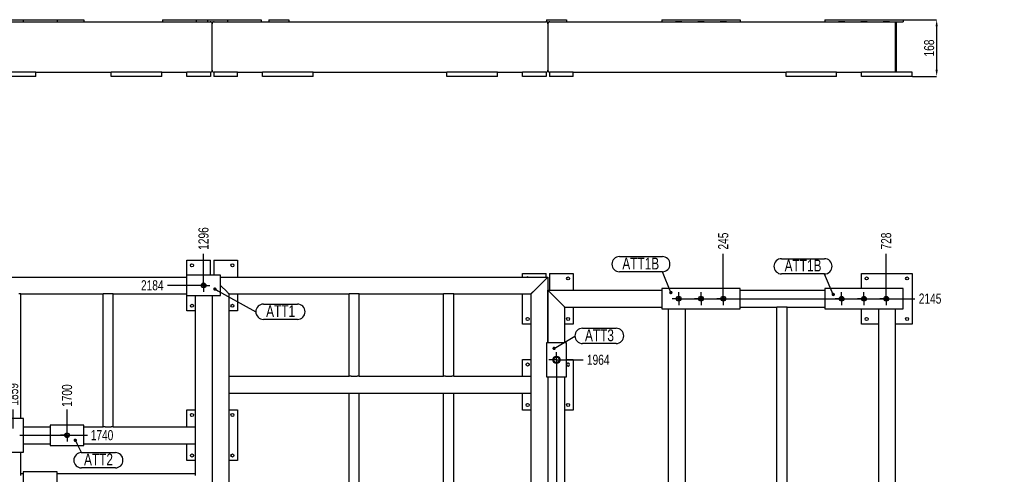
# Model space of a CAD drawing. Header units: millimetres. Extents: x 0 to 1189, y 0 to 841.
# Tile 281 of 289: x 496 to 788, y 268 to 403. Entities that reach past the tile are written whole.
import ezdxf

# ---------------------------------------------------------------- set-up
doc = ezdxf.new("R2010")
doc.units = ezdxf.units.MM
doc.header["$PDSIZE"] = -1
doc.linetypes.add('CENTERX2', pattern=[20.32, 12.7, -2.54, 2.54, -2.54])
for name, color, linetype in [('COTES', 1, 'Continuous'), ('NOTES', 6, 'Continuous'), ('TRAIT-MIXTES', 3, 'CENTERX2')]:
    doc.layers.add(name, color=color, linetype=linetype)
doc.layers.add('TRAIT-FORT', color=4, linetype='Continuous', lineweight=25)
doc.styles.add('SLDTEXTSTYLE0', font='TXT', dxfattribs={"width": 0.75})
doc.styles.add('SLDTEXTSTYLE3', font='TXT', dxfattribs={"width": 0.7})
doc.dimstyles.new('SLDDIMSTYLE4', dxfattribs={"dimtxt": 3, "dimasz": 2, "dimexe": 0, "dimexo": 0.0625, "dimgap": 0.75, "dimtad": 0, "dimtih": 1, "dimtoh": 1, "dimdec": 0, "dimlfac": 10, "dimrnd": 1e-09, "dimzin": 12, "dimdsep": 46, "dimtxsty": 'SLDTEXTSTYLE0', "dimblk1": 'NONE', "dimblk2": 'NONE', "dimsah": 1, "dimcen": 0.09, "dimadec": 0, "dimazin": 3, "dimtfac": 1, "dimtdec": 0, "dimtofl": 0, "dimtmove": 0, "dimatfit": 3, "dimldrblk": 'NONE', "dimfxl": 1, "dimfrac": 2, "dimtolj": 1, "dimtzin": 12, "dimarcsym": 0})
doc.dimstyles.new('SLDDIMSTYLE5', dxfattribs={"dimtxt": 3, "dimasz": 2, "dimexe": 0, "dimexo": 0.0625, "dimgap": 0.75, "dimtad": 1, "dimdec": 0, "dimlfac": 10, "dimrnd": 1e-09, "dimzin": 12, "dimdsep": 46, "dimtxsty": 'SLDTEXTSTYLE0', "dimsah": 1, "dimcen": 0.09, "dimadec": 0, "dimazin": 3, "dimtfac": 1, "dimtdec": 0, "dimtofl": 0, "dimtmove": 0, "dimatfit": 3, "dimfxl": 1, "dimfrac": 2, "dimtolj": 1, "dimtzin": 12, "dimarcsym": 0})
doc.dimstyles.new('SLDDIMSTYLE6', dxfattribs={"dimtxt": 0.18, "dimasz": 1, "dimexe": 0, "dimexo": 0.0625, "dimgap": 0, "dimtad": 0, "dimtih": 1, "dimtoh": 1, "dimdec": 0, "dimrnd": 1e-09, "dimzin": 0, "dimdsep": 46, "dimtxsty": 'Standard', "dimblk1": 'DOT', "dimblk2": 'DOT', "dimsah": 1, "dimcen": 0.09, "dimadec": 0, "dimazin": 0, "dimtfac": 1, "dimtdec": 0, "dimtofl": 0, "dimtmove": 0, "dimatfit": 3, "dimldrblk": 'DOT', "dimfxl": 1, "dimfrac": 2, "dimtolj": 1, "dimtzin": 0, "dimarcsym": 0})

# ---------------------------------------------------------------- blocks, each defined once
blk = doc.blocks.new('_D_53')
at = {"layer": 'COTES', "color": 0, "lineweight": -2, "transparency": 16777216}
blk.add_line((315.69, 278.32), (305.14, 278.32), dxfattribs=at)
at = {"layer": 'Defpoints', "color": 0, "transparency": 16777216}
for p in [(305.14, 278.32), (315.75, 278.32), (679.84, 105.84)]:
    blk.add_point(p, dxfattribs=at)
at = {"layer": 'COTES', "color": 0, "transparency": 16777216, "insert": (300.64, 278.32), "char_height": 3, "attachment_point": 5, "style": 'SLDTEXTSTYLE0'}
blk.add_mtext('\\A1;1725', dxfattribs=at)
blk = doc.blocks.new('_None')
blk = doc.blocks.new('_D_54')
at = {"layer": 'COTES', "color": 0, "lineweight": -2, "transparency": 16777216}
blk.add_line((495.86, 279.86), (515.89, 279.86), dxfattribs=at)
at = {"layer": 'Defpoints', "color": 0, "transparency": 16777216}
for p in [(495.8, 279.86), (515.89, 279.86), (679.84, 105.84)]:
    blk.add_point(p, dxfattribs=at)
at = {"layer": 'COTES', "color": 0, "transparency": 16777216, "insert": (520.2, 279.86), "char_height": 3, "attachment_point": 5, "style": 'SLDTEXTSTYLE0'}
blk.add_mtext('\\A1;1740', dxfattribs=at)
blk = doc.blocks.new('_D_55')
at = {"layer": 'COTES', "color": 0, "lineweight": -2, "transparency": 16777216}
blk.add_line((311.64, 292.13), (333.69, 292.13), dxfattribs=at)
at = {"layer": 'Defpoints', "color": 0, "transparency": 16777216}
for p in [(311.58, 292.13), (333.69, 292.13), (679.84, 105.84)]:
    blk.add_point(p, dxfattribs=at)
at = {"layer": 'COTES', "color": 0, "transparency": 16777216, "insert": (338.19, 292.13), "char_height": 3, "attachment_point": 5, "style": 'SLDTEXTSTYLE0'}
blk.add_mtext('\\A1;1863', dxfattribs=at)
blk = doc.blocks.new('_D_56')
at = {"layer": 'COTES', "color": 0, "lineweight": -2, "transparency": 16777216}
blk.add_line((73.58, 302.1), (67.49, 302.1), dxfattribs=at)
at = {"layer": 'Defpoints', "color": 0, "transparency": 16777216}
for p in [(67.49, 302.1), (73.64, 302.1), (679.84, 105.84)]:
    blk.add_point(p, dxfattribs=at)
at = {"layer": 'COTES', "color": 0, "transparency": 16777216, "insert": (62.99, 302.1), "char_height": 3, "attachment_point": 5, "style": 'SLDTEXTSTYLE0'}
blk.add_mtext('\\A1;1963', dxfattribs=at)
blk = doc.blocks.new('_D_57')
at = {"layer": 'COTES', "color": 0, "lineweight": -2, "transparency": 16777216}
blk.add_line((657.28, 302.21), (662.78, 302.21), dxfattribs=at)
at = {"layer": 'Defpoints', "color": 0, "transparency": 16777216}
for p in [(657.22, 302.21), (662.78, 302.21), (679.84, 105.84)]:
    blk.add_point(p, dxfattribs=at)
at = {"layer": 'COTES', "color": 0, "transparency": 16777216, "insert": (667.28, 302.21), "char_height": 3, "attachment_point": 5, "style": 'SLDTEXTSTYLE0'}
blk.add_mtext('\\A1;1964', dxfattribs=at)
blk = doc.blocks.new('_D_58')
at = {"layer": 'COTES', "color": 0, "lineweight": -2, "transparency": 16777216}
blk.add_line((415.29, 308.22), (437.45, 308.22), dxfattribs=at)
at = {"layer": 'Defpoints', "color": 0, "transparency": 16777216}
for p in [(415.23, 308.22), (437.45, 308.22), (679.84, 105.84)]:
    blk.add_point(p, dxfattribs=at)
at = {"layer": 'COTES', "color": 0, "transparency": 16777216, "insert": (442.14, 308.22), "char_height": 3, "attachment_point": 5, "style": 'SLDTEXTSTYLE0'}
blk.add_mtext('\\A1;2024', dxfattribs=at)
blk = doc.blocks.new('_D_59')
at = {"layer": 'COTES', "color": 0, "lineweight": -2, "transparency": 16777216}
blk.add_line((693.12, 320.34), (761.15, 320.34), dxfattribs=at)
at = {"layer": 'Defpoints', "color": 0, "transparency": 16777216}
for p in [(693.05, 320.34), (761.15, 320.34), (679.84, 105.84)]:
    blk.add_point(p, dxfattribs=at)
at = {"layer": 'COTES', "color": 0, "transparency": 16777216, "insert": (765.65, 320.34), "char_height": 3, "attachment_point": 5, "style": 'SLDTEXTSTYLE0'}
blk.add_mtext('\\A1;2145', dxfattribs=at)
blk = doc.blocks.new('_D_60')
at = {"layer": 'COTES', "color": 0, "lineweight": -2, "transparency": 16777216}
blk.add_line((423.27, 322.03), (435.18, 322.03), dxfattribs=at)
at = {"layer": 'Defpoints', "color": 0, "transparency": 16777216}
for p in [(423.2, 322.03), (435.18, 322.03), (679.84, 105.84)]:
    blk.add_point(p, dxfattribs=at)
at = {"layer": 'COTES', "color": 0, "transparency": 16777216, "insert": (439.68, 322.03), "char_height": 3, "attachment_point": 5, "style": 'SLDTEXTSTYLE0'}
blk.add_mtext('\\A1;2162', dxfattribs=at)
blk = doc.blocks.new('_D_61')
at = {"layer": 'COTES', "color": 0, "lineweight": -2, "transparency": 16777216}
blk.add_line((286.96, 324.26), (293.58, 324.26), dxfattribs=at)
at = {"layer": 'Defpoints', "color": 0, "transparency": 16777216}
for p in [(286.9, 324.26), (293.58, 324.26), (679.84, 105.84)]:
    blk.add_point(p, dxfattribs=at)
at = {"layer": 'COTES', "color": 0, "transparency": 16777216, "insert": (298.08, 324.26), "char_height": 3, "attachment_point": 5, "style": 'SLDTEXTSTYLE0'}
blk.add_mtext('\\A1;2184', dxfattribs=at)
blk = doc.blocks.new('_D_62')
at = {"layer": 'COTES', "color": 0, "lineweight": -2, "transparency": 16777216}
blk.add_line((375.28, 324.26), (362.34, 324.26), dxfattribs=at)
at = {"layer": 'Defpoints', "color": 0, "transparency": 16777216}
for p in [(362.34, 324.26), (375.34, 324.26), (679.84, 105.84)]:
    blk.add_point(p, dxfattribs=at)
at = {"layer": 'COTES', "color": 0, "transparency": 16777216, "insert": (357.84, 324.26), "char_height": 3, "attachment_point": 5, "style": 'SLDTEXTSTYLE0'}
blk.add_mtext('\\A1;2184', dxfattribs=at)
blk = doc.blocks.new('_D_63')
at = {"layer": 'COTES', "color": 0, "lineweight": -2, "transparency": 16777216}
blk.add_line((97.32, 324.27), (109.06, 324.27), dxfattribs=at)
at = {"layer": 'Defpoints', "color": 0, "transparency": 16777216}
for p in [(97.26, 324.27), (109.06, 324.27), (679.84, 105.84)]:
    blk.add_point(p, dxfattribs=at)
at = {"layer": 'COTES', "color": 0, "transparency": 16777216, "insert": (113.56, 324.27), "char_height": 3, "attachment_point": 5, "style": 'SLDTEXTSTYLE0'}
blk.add_mtext('\\A1;2184', dxfattribs=at)
blk = doc.blocks.new('_D_64')
at = {"layer": 'COTES', "color": 0, "lineweight": -2, "transparency": 16777216}
blk.add_line((548.33, 324.28), (539.6, 324.28), dxfattribs=at)
at = {"layer": 'Defpoints', "color": 0, "transparency": 16777216}
for p in [(539.6, 324.28), (548.39, 324.28), (679.84, 105.84)]:
    blk.add_point(p, dxfattribs=at)
at = {"layer": 'COTES', "color": 0, "transparency": 16777216, "insert": (535.1, 324.28), "char_height": 3, "attachment_point": 5, "style": 'SLDTEXTSTYLE0'}
blk.add_mtext('\\A1;2184', dxfattribs=at)
blk = doc.blocks.new('_D_66')
at = {"layer": 'COTES', "color": 0, "lineweight": -2, "transparency": 16777216}
blk.add_line((654.92, 299.85), (654.92, 29.79), dxfattribs=at)
at = {"layer": 'Defpoints', "color": 0, "transparency": 16777216}
for p in [(654.92, 299.91), (679.84, 105.84), (654.92, 29.79)]:
    blk.add_point(p, dxfattribs=at)
at = {"layer": 'COTES', "color": 0, "transparency": 16777216, "insert": (654.92, 26.04), "char_height": 3, "attachment_point": 5, "rotation": 90, "style": 'SLDTEXTSTYLE0'}
blk.add_mtext('\\A1;249', dxfattribs=at)
blk = doc.blocks.new('_D_70')
at = {"layer": 'COTES', "color": 0, "lineweight": -2, "transparency": 16777216}
blk.add_line((550.29, 326.24), (550.29, 333.66), dxfattribs=at)
at = {"layer": 'Defpoints', "color": 0, "transparency": 16777216}
for p in [(550.29, 333.66), (550.29, 326.18), (679.84, 105.84)]:
    blk.add_point(p, dxfattribs=at)
at = {"layer": 'COTES', "color": 0, "transparency": 16777216, "insert": (550.29, 338.16), "char_height": 3, "attachment_point": 5, "rotation": 90, "style": 'SLDTEXTSTYLE0'}
blk.add_mtext('\\A1;1296', dxfattribs=at)
blk = doc.blocks.new('_D_73')
at = {"layer": 'COTES', "color": 0, "lineweight": -2, "transparency": 16777216}
blk.add_line((509.84, 281.82), (509.84, 287.48), dxfattribs=at)
at = {"layer": 'Defpoints', "color": 0, "transparency": 16777216}
for p in [(509.84, 287.48), (509.84, 281.76), (679.84, 105.84)]:
    blk.add_point(p, dxfattribs=at)
at = {"layer": 'COTES', "color": 0, "transparency": 16777216, "insert": (509.84, 291.6), "char_height": 3, "attachment_point": 5, "rotation": 90, "style": 'SLDTEXTSTYLE0'}
blk.add_mtext('\\A1;1700', dxfattribs=at)
blk = doc.blocks.new('_D_75')
at = {"layer": 'COTES', "color": 0, "lineweight": -2, "transparency": 16777216}
blk.add_line((493.9, 281.82), (493.9, 287.48), dxfattribs=at)
at = {"layer": 'Defpoints', "color": 0, "transparency": 16777216}
for p in [(493.9, 287.48), (493.9, 281.76), (679.84, 105.84)]:
    blk.add_point(p, dxfattribs=at)
at = {"layer": 'COTES', "color": 0, "transparency": 16777216, "insert": (493.9, 291.98), "char_height": 3, "attachment_point": 5, "rotation": 90, "style": 'SLDTEXTSTYLE0'}
blk.add_mtext('\\A1;1859', dxfattribs=at)
blk = doc.blocks.new('_D_79')
at = {"layer": 'COTES', "color": 0, "lineweight": -2, "transparency": 16777216}
blk.add_line((429.27, 310.18), (429.27, 333.66), dxfattribs=at)
at = {"layer": 'Defpoints', "color": 0, "transparency": 16777216}
for p in [(429.27, 333.66), (429.27, 310.12), (679.84, 105.84)]:
    blk.add_point(p, dxfattribs=at)
at = {"layer": 'COTES', "color": 0, "transparency": 16777216, "insert": (429.27, 338.35), "char_height": 3, "attachment_point": 5, "rotation": 90, "style": 'SLDTEXTSTYLE0'}
blk.add_mtext('\\A1;2506', dxfattribs=at)
blk = doc.blocks.new('_D_81')
at = {"layer": 'COTES', "color": 0, "lineweight": -2, "transparency": 16777216}
blk.add_line((421.3, 324), (421.3, 333.66), dxfattribs=at)
at = {"layer": 'Defpoints', "color": 0, "transparency": 16777216}
for p in [(421.3, 333.66), (421.3, 323.93), (679.84, 105.84)]:
    blk.add_point(p, dxfattribs=at)
at = {"layer": 'COTES', "color": 0, "transparency": 16777216, "insert": (421.3, 338.53), "char_height": 3, "attachment_point": 5, "rotation": 90, "style": 'SLDTEXTSTYLE0'}
blk.add_mtext('\\A1;2585', dxfattribs=at)
blk = doc.blocks.new('_D_82')
at = {"layer": 'COTES', "color": 0, "lineweight": -2, "transparency": 16777216}
blk.add_line((413.33, 310.19), (413.33, 333.66), dxfattribs=at)
at = {"layer": 'Defpoints', "color": 0, "transparency": 16777216}
for p in [(413.33, 333.66), (413.33, 310.12), (679.84, 105.84)]:
    blk.add_point(p, dxfattribs=at)
at = {"layer": 'COTES', "color": 0, "transparency": 16777216, "insert": (413.33, 338.53), "char_height": 3, "attachment_point": 5, "rotation": 90, "style": 'SLDTEXTSTYLE0'}
blk.add_mtext('\\A1;2665', dxfattribs=at)
blk = doc.blocks.new('_D_83')
at = {"layer": 'COTES', "color": 0, "lineweight": -2, "transparency": 16777216}
blk.add_line((377.24, 326.23), (377.24, 333.66), dxfattribs=at)
at = {"layer": 'Defpoints', "color": 0, "transparency": 16777216}
for p in [(377.24, 333.66), (377.24, 326.16), (679.84, 105.84)]:
    blk.add_point(p, dxfattribs=at)
at = {"layer": 'COTES', "color": 0, "transparency": 16777216, "insert": (377.24, 338.35), "char_height": 3, "attachment_point": 5, "rotation": 90, "style": 'SLDTEXTSTYLE0'}
blk.add_mtext('\\A1;3026', dxfattribs=at)
blk = doc.blocks.new('_D_88')
at = {"layer": 'COTES', "color": 0, "lineweight": -2, "transparency": 16777216}
blk.add_line((325.62, 290.17), (325.62, 287.48), dxfattribs=at)
at = {"layer": 'Defpoints', "color": 0, "transparency": 16777216}
for p in [(325.62, 290.23), (325.62, 287.48), (679.84, 105.84)]:
    blk.add_point(p, dxfattribs=at)
at = {"layer": 'COTES', "color": 0, "transparency": 16777216, "insert": (325.62, 282.6), "char_height": 3, "attachment_point": 5, "rotation": 90, "style": 'SLDTEXTSTYLE0'}
blk.add_mtext('\\A1;3542', dxfattribs=at)
blk = doc.blocks.new('_D_89')
at = {"layer": 'COTES', "color": 0, "lineweight": -2, "transparency": 16777216}
blk.add_line((317.65, 280.28), (317.65, 298.91), dxfattribs=at)
at = {"layer": 'Defpoints', "color": 0, "transparency": 16777216}
for p in [(317.65, 298.91), (317.65, 280.22), (679.84, 105.84)]:
    blk.add_point(p, dxfattribs=at)
at = {"layer": 'COTES', "color": 0, "transparency": 16777216, "insert": (317.65, 303.78), "char_height": 3, "attachment_point": 5, "rotation": 90, "style": 'SLDTEXTSTYLE0'}
blk.add_mtext('\\A1;3622', dxfattribs=at)
blk = doc.blocks.new('_D_90')
at = {"layer": 'COTES', "color": 0, "lineweight": -2, "transparency": 16777216}
blk.add_line((309.68, 294.09), (309.68, 298.91), dxfattribs=at)
at = {"layer": 'Defpoints', "color": 0, "transparency": 16777216}
for p in [(309.68, 298.91), (309.68, 294.03), (679.84, 105.84)]:
    blk.add_point(p, dxfattribs=at)
at = {"layer": 'COTES', "color": 0, "transparency": 16777216, "insert": (309.68, 303.59), "char_height": 3, "attachment_point": 5, "rotation": 90, "style": 'SLDTEXTSTYLE0'}
blk.add_mtext('\\A1;3702', dxfattribs=at)
blk = doc.blocks.new('_D_92')
at = {"layer": 'COTES', "color": 0, "lineweight": -2, "transparency": 16777216}
blk.add_line((285, 326.22), (285, 330.88), dxfattribs=at)
at = {"layer": 'Defpoints', "color": 0, "transparency": 16777216}
for p in [(285, 330.88), (285, 326.16), (679.84, 105.84)]:
    blk.add_point(p, dxfattribs=at)
at = {"layer": 'COTES', "color": 0, "transparency": 16777216, "insert": (285, 335.76), "char_height": 3, "attachment_point": 5, "rotation": 90, "style": 'SLDTEXTSTYLE0'}
blk.add_mtext('\\A1;3948', dxfattribs=at)
blk = doc.blocks.new('_D_100')
at = {"layer": 'COTES', "color": 0, "lineweight": -2, "transparency": 16777216}
blk.add_line((95.36, 326.23), (95.36, 331.82), dxfattribs=at)
at = {"layer": 'Defpoints', "color": 0, "transparency": 16777216}
for p in [(95.36, 331.82), (95.36, 326.17), (679.84, 105.84)]:
    blk.add_point(p, dxfattribs=at)
at = {"layer": 'COTES', "color": 0, "transparency": 16777216, "insert": (95.36, 336.69), "char_height": 3, "attachment_point": 5, "rotation": 90, "style": 'SLDTEXTSTYLE0'}
blk.add_mtext('\\A1;5845', dxfattribs=at)
blk = doc.blocks.new('_D_101')
at = {"layer": 'COTES', "color": 0, "lineweight": -2, "transparency": 16777216}
blk.add_line((75.54, 300.14), (75.54, 29.47), dxfattribs=at)
at = {"layer": 'Defpoints', "color": 0, "transparency": 16777216}
for p in [(75.54, 300.2), (679.84, 105.84), (75.54, 29.47)]:
    blk.add_point(p, dxfattribs=at)
at = {"layer": 'COTES', "color": 0, "transparency": 16777216, "insert": (75.54, 24.78), "char_height": 3, "attachment_point": 5, "rotation": 90, "style": 'SLDTEXTSTYLE0'}
blk.add_mtext('\\A1;6043', dxfattribs=at)
blk = doc.blocks.new('_D_103')
at = {"layer": 'COTES', "color": 0, "lineweight": -2, "transparency": 16777216}
blk.add_line((704.35, 322.3), (704.35, 333.66), dxfattribs=at)
at = {"layer": 'Defpoints', "color": 0, "transparency": 16777216}
for p in [(704.35, 333.66), (704.35, 322.24), (679.84, 105.84)]:
    blk.add_point(p, dxfattribs=at)
at = {"layer": 'COTES', "color": 0, "transparency": 16777216, "insert": (704.35, 337.41), "char_height": 3, "attachment_point": 5, "rotation": 90, "style": 'SLDTEXTSTYLE0'}
blk.add_mtext('\\A1;245', dxfattribs=at)
blk = doc.blocks.new('_D_104')
at = {"layer": 'COTES', "color": 0, "lineweight": -2, "transparency": 16777216}
blk.add_line((752.64, 322.29), (752.64, 333.66), dxfattribs=at)
at = {"layer": 'Defpoints', "color": 0, "transparency": 16777216}
for p in [(752.64, 333.66), (752.64, 322.23), (679.84, 105.84)]:
    blk.add_point(p, dxfattribs=at)
at = {"layer": 'COTES', "color": 0, "transparency": 16777216, "insert": (752.64, 337.41), "char_height": 3, "attachment_point": 5, "rotation": 90, "style": 'SLDTEXTSTYLE0'}
blk.add_mtext('\\A1;728', dxfattribs=at)
blk = doc.blocks.new('SW_NOTE_7')
at = {"layer": 'NOTES', "color": 0}
for p, q in [((-12.7, 4.57), (0, 4.57)), ((0, 0.05), (-12.7, 0.05))]:
    blk.add_line(p, q, dxfattribs=at)
for centre, start, end in [((-12.7, 2.31), 90, 270), ((0, 2.31), 270, 90)]:
    blk.add_arc(centre, 2.26, start, end, dxfattribs=at)
at = {"layer": 'NOTES', "color": 0, "insert": (-6.34, 4.29), "char_height": 3.5, "attachment_point": 2, "style": 'SLDTEXTSTYLE0'}
blk.add_mtext('ATT1B', dxfattribs=at)
blk = doc.blocks.new('_Dot')
at = {"color": 0, "linetype": 'ByBlock', "lineweight": -2}
blk.add_line((-0.5, 0), (-1, 0), dxfattribs=at)
at = {"color": 0, "linetype": 'ByBlock', "const_width": 0.5}
blk.add_lwpolyline([(-0.25, 0, 1), (0.25, 0, 1)], format="xyb", close=True, dxfattribs=at)
blk = doc.blocks.new('SW_NOTE_8')
at = {"layer": 'NOTES', "color": 0}
for p, q in [((-12.7, 4.57), (0, 4.57)), ((0, 0.05), (-12.7, 0.05))]:
    blk.add_line(p, q, dxfattribs=at)
for centre, start, end in [((-12.7, 2.31), 90, 270), ((0, 2.31), 270, 90)]:
    blk.add_arc(centre, 2.26, start, end, dxfattribs=at)
at = {"layer": 'NOTES', "color": 0, "insert": (-6.4, 4.24), "char_height": 3.5, "attachment_point": 2, "style": 'SLDTEXTSTYLE0'}
blk.add_mtext('ATT1B', dxfattribs=at)
blk = doc.blocks.new('SW_NOTE_9')
at = {"layer": 'NOTES', "color": 0}
for p, q in [((2.26, 2.31), (12.2, 2.31)), ((12.2, -2.22), (2.26, -2.22))]:
    blk.add_line(p, q, dxfattribs=at)
for centre, start, end in [((2.26, 0.05), 90, 270), ((12.2, 0.05), 270, 90)]:
    blk.add_arc(centre, 2.26, start, end, dxfattribs=at)
at = {"layer": 'NOTES', "color": 0, "insert": (7.27, 1.99), "char_height": 3.5, "attachment_point": 2, "style": 'SLDTEXTSTYLE0'}
blk.add_mtext('ATT3', dxfattribs=at)
blk = doc.blocks.new('SW_NOTE_15')
at = {"layer": 'NOTES', "color": 0}
for p, q in [((2.26, 2.31), (12.33, 2.31)), ((12.33, -2.22), (2.26, -2.22))]:
    blk.add_line(p, q, dxfattribs=at)
for centre, start, end in [((2.26, 0.05), 90, 270), ((12.33, 0.05), 270, 90)]:
    blk.add_arc(centre, 2.26, start, end, dxfattribs=at)
at = {"layer": 'NOTES', "color": 0, "insert": (7.35, 1.99), "char_height": 3.5, "attachment_point": 2, "style": 'SLDTEXTSTYLE0'}
blk.add_mtext('ATT1', dxfattribs=at)
blk = doc.blocks.new('SW_NOTE_29')
at = {"layer": 'NOTES', "color": 0}
for p, q in [((0, 0.05), (10.06, 0.05)), ((10.06, -4.48), (0, -4.48))]:
    blk.add_line(p, q, dxfattribs=at)
for centre, start, end in [((0, -2.22), 90, 270), ((10.06, -2.22), 270, 90)]:
    blk.add_arc(centre, 2.26, start, end, dxfattribs=at)
at = {"layer": 'NOTES', "color": 0, "insert": (5.07, -0.23), "char_height": 3.5, "attachment_point": 2, "style": 'SLDTEXTSTYLE0'}
blk.add_mtext('ATT2', dxfattribs=at)
blk = doc.blocks.new('SW_CENTERMARKSYMBOL_17')
at = {"layer": 'TRAIT-MIXTES', "color": 0}
for p, q in [((-1.2, 0), (-2.3, 0)), ((0, 0), (-1.2, 0)), ((0, 1.2), (0, 2.3)), ((0, 0), (0, 1.2)), ((0, 0), (0, -1.2)), ((0, 0), (1.2, 0)), ((1.2, 0), (2.3, 0)), ((0, -1.2), (0, -2.3))]:
    blk.add_line(p, q, dxfattribs=at)
blk = doc.blocks.new('SW_CENTERMARKSYMBOL_18')
at = {"layer": 'TRAIT-MIXTES', "color": 0}
for p, q in [((-1.2, 0), (-1.9, 0)), ((0, 0), (-1.2, 0)), ((0, 1.2), (0, 1.9)), ((0, 0), (0, 1.2)), ((0, 0), (0, -1.2)), ((0, 0), (1.2, 0)), ((1.2, 0), (1.9, 0)), ((0, -1.2), (0, -1.9))]:
    blk.add_line(p, q, dxfattribs=at)
blk = doc.blocks.new('SW_CENTERMARKSYMBOL_19')
at = {"layer": 'TRAIT-MIXTES', "color": 0}
for p, q in [((-1.2, 0), (-1.9, 0)), ((0, 0), (-1.2, 0)), ((0, 1.2), (0, 1.9)), ((0, 0), (0, 1.2)), ((0, 0), (0, -1.2)), ((0, 0), (1.2, 0)), ((1.2, 0), (1.9, 0)), ((0, -1.2), (0, -1.9))]:
    blk.add_line(p, q, dxfattribs=at)
blk = doc.blocks.new('SW_CENTERMARKSYMBOL_20')
at = {"layer": 'TRAIT-MIXTES', "color": 0}
for p, q in [((-1.2, 0), (-1.9, 0)), ((0, 0), (-1.2, 0)), ((0, 1.2), (0, 1.9)), ((0, 0), (0, 1.2)), ((0, 0), (0, -1.2)), ((0, 0), (1.2, 0)), ((1.2, 0), (1.9, 0)), ((0, -1.2), (0, -1.9))]:
    blk.add_line(p, q, dxfattribs=at)
blk = doc.blocks.new('SW_CENTERMARKSYMBOL_21')
at = {"layer": 'TRAIT-MIXTES', "color": 0}
for p, q in [((-1.2, 0), (-1.9, 0)), ((0, 0), (-1.2, 0)), ((0, 1.2), (0, 1.9)), ((0, 0), (0, 1.2)), ((0, 0), (0, -1.2)), ((0, 0), (1.2, 0)), ((1.2, 0), (1.9, 0)), ((0, -1.2), (0, -1.9))]:
    blk.add_line(p, q, dxfattribs=at)
blk = doc.blocks.new('SW_CENTERMARKSYMBOL_22')
at = {"layer": 'TRAIT-MIXTES', "color": 0}
for p, q in [((-1.2, 0), (-1.9, 0)), ((0, 0), (-1.2, 0)), ((0, 1.2), (0, 1.9)), ((0, 0), (0, 1.2)), ((0, 0), (0, -1.2)), ((0, 0), (1.2, 0)), ((1.2, 0), (1.9, 0)), ((0, -1.2), (0, -1.9))]:
    blk.add_line(p, q, dxfattribs=at)
blk = doc.blocks.new('SW_CENTERMARKSYMBOL_23')
at = {"layer": 'TRAIT-MIXTES', "color": 0}
for p, q in [((-1.2, 0), (-1.9, 0)), ((0, 0), (-1.2, 0)), ((0, 1.2), (0, 1.9)), ((0, 0), (0, 1.2)), ((0, 0), (0, -1.2)), ((0, 0), (1.2, 0)), ((1.2, 0), (1.9, 0)), ((0, -1.2), (0, -1.9))]:
    blk.add_line(p, q, dxfattribs=at)
blk = doc.blocks.new('SW_CENTERMARKSYMBOL_24')
at = {"layer": 'TRAIT-MIXTES', "color": 0}
for p, q in [((-1.2, 0), (-1.9, 0)), ((0, 0), (-1.2, 0)), ((0, 1.2), (0, 1.9)), ((0, 0), (0, 1.2)), ((0, 0), (0, -1.2)), ((0, 0), (1.2, 0)), ((1.2, 0), (1.9, 0)), ((0, -1.2), (0, -1.9))]:
    blk.add_line(p, q, dxfattribs=at)
blk = doc.blocks.new('SW_CENTERMARKSYMBOL_30')
at = {"layer": 'TRAIT-MIXTES', "color": 0}
for p, q in [((-1.2, 0), (-1.9, 0)), ((0, 0), (-1.2, 0)), ((0, 1.2), (0, 1.9)), ((0, 0), (0, 1.2)), ((0, 0), (0, -1.2)), ((0, 0), (1.2, 0)), ((1.2, 0), (1.9, 0)), ((0, -1.2), (0, -1.9))]:
    blk.add_line(p, q, dxfattribs=at)
blk = doc.blocks.new('_D_109')
at = {"layer": 'COTES', "color": 0, "lineweight": -2, "transparency": 16777216}
for p, q in [((757.7, 403.03), (767.6, 403.03)), ((767.6, 401.03), (767.6, 388.23)), ((760.41, 386.23), (767.6, 386.23))]:
    blk.add_line(p, q, dxfattribs=at)
at = {"layer": 'COTES', "color": 0, "transparency": 16777216}
for points in [[(767.27, 401.03), (767.93, 401.03), (767.6, 403.03)], [(767.27, 388.23), (767.93, 388.23), (767.6, 386.23)]]:
    blk.add_solid(points, dxfattribs=at)
at = {"layer": 'Defpoints', "color": 0, "transparency": 16777216}
for p in [(757.64, 403.03), (760.35, 386.23), (767.6, 386.23)]:
    blk.add_point(p, dxfattribs=at)
at = {"layer": 'COTES', "color": 0, "transparency": 16777216, "insert": (763.85, 394.63), "char_height": 3, "attachment_point": 2, "rotation": 90, "style": 'SLDTEXTSTYLE0'}
blk.add_mtext('\\A1;168', dxfattribs=at)
blk = doc.blocks.new('SW_NOTE_61')
at = {"layer": 'NOTES', "color": 0, "attachment_point": 2, "style": 'SLDTEXTSTYLE3'}
for s, insert, char_height in [('DETAIL D', (9.87, 4.09), 3.175), ('NOTA:', (9.21, -1.28), 3.44), ('CERTAINES ATTACHES PEUVENT NECESSITER UNE DECOUPE DES AILES', (9.54, -6.86), 3.4396), ('POUR RESPECTER LE TROU DE PASSAGE :', (9.7, -12.45), 3.4396), ('DIAMETRE 35 PROFONDEUR MIN 40mm pour ATT1 et ATT2 , 45 mm pour ATT3', (9.84, -18.04), 3.4396), ('POSITIONNEMENT DES ATTACHES ATT-i', (10.13, -40.38), 3.4396), ('POSITIONNEMENT DANS LE REPERE MACHINE LORS DU MONTAGE A BLANC DES CHASSIS.', (9.49, -45.97), 3.4396), ('TOLERANCE DE POSITION A RESPECTER: 2mm', (9.71, -51.55), 3.4396)]:
    blk.add_mtext(s, dxfattribs=dict(at, insert=insert, char_height=char_height))

msp = doc.modelspace()

# ---------------------------------------------------------------- linework, layer by layer
at = {"layer": 'TRAIT-FORT', "lineweight": 25}
for p, q in [((490.9, 403.03), (496.87, 403.03)), ((496.87, 403.03), (496.87, 402.43)), ((496.87, 403.03), (506.87, 403.03)), ((506.87, 403.03), (514.84, 403.03)), ((506.87, 403.03), (506.87, 402.43)), ((514.84, 403.03), (514.84, 402.43)), ((538.15, 403.03), (538.15, 402.43)), ((538.15, 403.03), (548.15, 403.03)), ((548.15, 403.03), (551.43, 403.03)), ((548.15, 403.03), (548.15, 402.43)), ((551.43, 403.03), (551.43, 402.43)), ((551.43, 403.03), (557.38, 403.03)), ((557.38, 403.03), (567.38, 403.03)), ((557.38, 403.03), (557.38, 402.43)), ((567.38, 403.03), (567.38, 402.43)), ((569.61, 403.03), (569.61, 402.43)), ((569.61, 403.03), (575.61, 403.03)), ((575.61, 403.03), (575.61, 402.43)), ((651.92, 403.03), (657.92, 403.03)), ((651.92, 403.03), (651.92, 402.43)), ((657.92, 403.03), (657.92, 403.03)), ((657.92, 403.03), (657.92, 402.43)), ((657.92, 403.03), (657.92, 402.43)), ((686.15, 403.03), (686.15, 402.43)), ((686.15, 403.03), (709.35, 403.03)), ((709.35, 403.03), (709.35, 402.43)), ((709.35, 403.03), (709.35, 402.43)), ((709.35, 403.03), (709.35, 403.03)), ((734.44, 403.03), (734.44, 402.43)), ((734.44, 403.03), (734.44, 403.03)), ((734.44, 403.03), (757.64, 403.03)), ((734.44, 403.03), (734.44, 402.43)), ((757.64, 403.03), (757.64, 402.43)), ((471.25, 402.43), (552.25, 402.43)), ((552.25, 402.43), (553.45, 402.43)), ((552.85, 388.03), (552.85, 401.83)), ((552.88, 402.43), (553.04, 402.27)), ((553.45, 402.43), (651.75, 402.43)), ((651.92, 402.43), (652.95, 402.43)), ((652.35, 401.83), (652.35, 388.03)), ((652.95, 402.43), (686.15, 402.43)), ((686.15, 402.43), (709.35, 402.43)), ((709.35, 402.43), (734.44, 402.43)), ((734.44, 402.43), (757.64, 402.43)), ((755.35, 402.43), (755.35, 401.83)), ((755.35, 401.83), (755.35, 388.03)), ((755.55, 402.43), (755.55, 401.83)), ((755.55, 401.83), (755.55, 388.03)), ((500.55, 387.43), (485.55, 387.43)), ((500.55, 386.23), (485.55, 386.23)), ((500.55, 387.43), (522.95, 387.43)), ((500.55, 386.23), (500.55, 387.43)), ((522.95, 386.23), (522.95, 387.43)), ((537.95, 387.43), (522.95, 387.43)), ((537.95, 386.23), (522.95, 386.23)), ((537.95, 387.43), (545.35, 387.43)), ((537.95, 386.23), (537.95, 387.43)), ((545.35, 386.23), (545.35, 387.43)), ((552.35, 387.43), (545.35, 387.43)), ((552.35, 386.23), (545.35, 386.23)), ((552.35, 387.43), (552.35, 386.23)), ((553.35, 387.43), (553.35, 386.23)), ((560.35, 387.43), (553.35, 387.43)), ((560.35, 386.23), (553.35, 386.23)), ((560.35, 387.43), (567.75, 387.43)), ((560.35, 386.23), (560.35, 387.43)), ((567.75, 386.23), (567.75, 387.43)), ((582.75, 387.43), (567.75, 387.43)), ((582.75, 386.23), (567.75, 386.23)), ((582.75, 387.43), (622.45, 387.43)), ((582.75, 386.23), (582.75, 387.43)), ((622.45, 386.23), (622.45, 387.43)), ((637.45, 387.43), (622.45, 387.43)), ((637.45, 386.23), (622.45, 386.23)), ((637.45, 387.43), (644.85, 387.43)), ((637.45, 386.23), (637.45, 387.43)), ((651.85, 387.43), (644.85, 387.43)), ((644.85, 386.23), (644.85, 387.43)), ((651.85, 386.23), (644.85, 386.23)), ((651.85, 387.43), (651.85, 386.23)), ((652.85, 387.43), (652.85, 386.23)), ((659.85, 387.43), (652.85, 387.43)), ((659.85, 386.23), (652.85, 386.23)), ((659.85, 387.43), (722.95, 387.43)), ((659.85, 386.23), (659.85, 387.43)), ((722.95, 386.23), (722.95, 387.43)), ((737.95, 387.43), (722.95, 387.43)), ((737.95, 386.23), (722.95, 386.23)), ((737.95, 387.43), (745.35, 387.43)), ((737.95, 386.23), (737.95, 387.43)), ((760.35, 387.43), (745.35, 387.43)), ((745.35, 386.23), (745.35, 387.43)), ((760.35, 386.23), (745.35, 386.23)), ((755.35, 388.03), (755.35, 387.43)), ((755.55, 388.03), (755.55, 387.43)), ((760.35, 386.23), (760.35, 387.43)), ((545.35, 327.28), (545.35, 331.73)), ((545.35, 331.73), (552.35, 331.73)), ((552.35, 327.28), (552.35, 331.73)), ((553.35, 331.73), (553.35, 327.28)), ((553.35, 331.73), (560.35, 331.73)), ((560.35, 331.73), (560.35, 326.73)), ((545.29, 327.28), (545.29, 321.28)), ((555.29, 327.28), (545.29, 327.28)), ((555.29, 321.28), (555.29, 327.28)), ((644.85, 326.73), (644.85, 327.83)), ((644.85, 327.83), (651.85, 327.83)), ((651.85, 326.73), (651.85, 327.83)), ((652.85, 327.83), (659.85, 327.83)), ((652.85, 327.83), (652.85, 322.83)), ((659.85, 327.83), (659.85, 322.83)), ((745.35, 323.33), (745.35, 327.83)), ((745.35, 327.83), (760.35, 327.83)), ((760.35, 327.83), (760.35, 312.83)), ((470.65, 326.73), (545.29, 326.73)), ((555.29, 326.73), (652.35, 326.73)), ((557.25, 322.33), (555.29, 324.28)), ((651.75, 326.13), (647.95, 322.33)), ((652.35, 326.73), (652.35, 307.21)), ((496.15, 321.73), (495.55, 321.73)), ((496.15, 284.86), (496.15, 321.73)), ((496.15, 321.73), (520.5, 321.73)), ((520.5, 282.36), (520.5, 321.73)), ((521.1, 321.73), (520.5, 321.73)), ((522.9, 321.73), (521.1, 321.73)), ((523.5, 321.73), (522.9, 321.73)), ((523.5, 282.36), (523.5, 321.73)), ((523.5, 321.73), (545.29, 321.73)), ((545.29, 321.28), (555.29, 321.28)), ((545.35, 316.73), (545.35, 321.28)), ((547.85, 321.28), (547.85, 282.36)), ((552.85, 321.28), (552.85, 206.81)), ((557.85, 321.73), (593.45, 321.73)), ((557.85, 297.33), (557.85, 321.73)), ((560.35, 321.73), (560.35, 316.73)), ((593.45, 297.33), (593.45, 321.73)), ((594.05, 321.73), (593.45, 321.73)), ((595.85, 321.73), (594.05, 321.73)), ((596.45, 321.73), (595.85, 321.73)), ((596.45, 297.33), (596.45, 321.73)), ((596.45, 321.73), (621.45, 321.73)), ((621.45, 297.33), (621.45, 321.73)), ((622.05, 321.73), (621.45, 321.73)), ((623.85, 321.73), (622.05, 321.73)), ((624.45, 321.73), (623.85, 321.73)), ((624.45, 297.33), (624.45, 321.73)), ((624.45, 321.73), (647.35, 321.73)), ((644.85, 312.83), (644.85, 321.73)), ((647.35, 321.73), (647.35, 297.33)), ((652.35, 307.21), (652.35, 322.83)), ((652.35, 322.83), (686.15, 322.83)), ((656.75, 318.43), (652.95, 322.23)), ((709.35, 323.34), (686.15, 323.34)), ((686.15, 323.34), (686.15, 317.34)), ((709.35, 317.34), (709.35, 323.34)), ((709.35, 322.83), (734.44, 322.83)), ((734.44, 323.33), (734.44, 317.33)), ((757.64, 323.33), (734.44, 323.33)), ((757.64, 317.33), (757.64, 323.33)), ((547.85, 316.73), (545.35, 316.73)), ((560.35, 316.73), (557.85, 316.73)), ((657.35, 307.21), (657.35, 317.83)), ((657.35, 317.83), (686.15, 317.83)), ((659.85, 317.83), (659.85, 312.83)), ((686.15, 317.34), (709.35, 317.34)), ((688.15, 154.13), (688.15, 317.34)), ((693.15, 154.13), (693.15, 317.34)), ((709.35, 317.83), (720.25, 317.83)), ((720.25, 154.13), (720.25, 317.83)), ((720.85, 317.83), (720.25, 317.83)), ((722.65, 317.83), (720.85, 317.83)), ((723.25, 317.83), (722.65, 317.83)), ((723.25, 154.13), (723.25, 317.83)), ((723.25, 317.83), (734.44, 317.83)), ((734.44, 317.33), (757.64, 317.33)), ((745.35, 312.83), (745.35, 317.33)), ((750.35, 317.33), (750.35, 154.13)), ((755.35, 317.33), (755.35, 43.31)), ((647.35, 312.83), (644.85, 312.83)), ((659.85, 312.83), (657.35, 312.83)), ((750.35, 312.83), (745.35, 312.83)), ((760.35, 312.83), (755.35, 312.83)), ((651.92, 307.21), (651.92, 297.21)), ((657.92, 307.21), (651.92, 307.21)), ((657.92, 297.21), (657.92, 307.21)), ((644.85, 297.33), (644.85, 302.33)), ((644.85, 302.33), (647.35, 302.33)), ((657.92, 302.33), (659.85, 302.33)), ((659.85, 302.33), (659.85, 287.33)), ((557.85, 296.73), (557.85, 297.33)), ((557.85, 297.33), (593.45, 297.33)), ((557.85, 292.93), (557.85, 296.73)), ((594.05, 297.33), (593.45, 297.33)), ((594.05, 297.33), (595.85, 297.33)), ((596.45, 297.33), (595.85, 297.33)), ((596.45, 297.33), (621.45, 297.33)), ((622.05, 297.33), (621.45, 297.33)), ((622.05, 297.33), (623.85, 297.33)), ((624.45, 297.33), (623.85, 297.33)), ((624.45, 297.33), (647.35, 297.33)), ((647.35, 297.33), (647.35, 296.73)), ((647.35, 296.73), (647.35, 292.93)), ((651.92, 297.21), (657.92, 297.21)), ((652.35, 297.21), (652.35, 184.18)), ((657.35, 184.18), (657.35, 297.21)), ((557.85, 292.33), (557.85, 292.93)), ((557.85, 292.33), (593.45, 292.33)), ((557.85, 190.98), (557.85, 292.33)), ((593.45, 190.51), (593.45, 292.33)), ((593.45, 292.33), (594.05, 292.33)), ((594.05, 292.33), (595.85, 292.33)), ((595.85, 292.33), (596.45, 292.33)), ((596.45, 292.33), (621.45, 292.33)), ((596.45, 190.51), (596.45, 292.33)), ((621.45, 190.51), (621.45, 292.33)), ((621.45, 292.33), (622.05, 292.33)), ((622.05, 292.33), (623.85, 292.33)), ((623.85, 292.33), (624.45, 292.33)), ((624.45, 292.33), (647.35, 292.33)), ((624.45, 190.51), (624.45, 292.33)), ((644.85, 287.33), (644.85, 292.33)), ((647.35, 292.93), (647.35, 292.33)), ((647.35, 292.33), (647.35, 190.51)), ((545.35, 282.36), (545.35, 287.36)), ((545.35, 287.36), (547.85, 287.36)), ((557.85, 287.36), (560.35, 287.36)), ((560.35, 287.36), (560.35, 272.36)), ((647.35, 287.33), (644.85, 287.33)), ((659.85, 287.33), (657.35, 287.33)), ((496.9, 284.86), (490.9, 284.86)), ((496.9, 274.86), (496.9, 284.86)), ((496.9, 282.36), (504.84, 282.36)), ((514.84, 282.86), (504.84, 282.86)), ((504.84, 282.86), (504.84, 276.86)), ((514.84, 276.86), (514.84, 282.86)), ((514.84, 282.36), (520.5, 282.36)), ((521.1, 282.36), (520.5, 282.36)), ((521.1, 282.36), (522.9, 282.36)), ((523.5, 282.36), (522.9, 282.36)), ((523.5, 282.36), (547.85, 282.36)), ((547.85, 282.36), (547.85, 281.76)), ((547.85, 281.76), (547.85, 277.96)), ((496.9, 277.36), (504.84, 277.36)), ((514.84, 277.36), (547.85, 277.36)), ((545.35, 272.36), (545.35, 277.36)), ((547.85, 277.96), (547.85, 277.36)), ((547.85, 277.36), (547.85, 268.55)), ((490.9, 274.86), (496.9, 274.86)), ((496.15, 268.55), (496.15, 274.86)), ((504.84, 276.86), (514.84, 276.86)), ((547.85, 272.36), (545.35, 272.36)), ((560.35, 272.36), (557.85, 272.36)), ((496.15, 268.55), (496.87, 268.55)), ((496.15, 267.95), (496.15, 268.55)), ((496.87, 269.05), (496.87, 263.05)), ((506.87, 269.05), (496.87, 269.05)), ((506.87, 263.05), (506.87, 269.05)), ((506.87, 268.55), (547.85, 268.55)), ((547.85, 268.55), (547.85, 267.95))]:
    msp.add_line(p, q, dxfattribs=at)
at = {"layer": 'TRAIT-FORT', "lineweight": 25, "flags": 128}
for points in [[(652.35, 326.73), (652.33, 326.72), (652.3, 326.69), (652.24, 326.63), (652.17, 326.56), (652.08, 326.46), (651.97, 326.36), (651.86, 326.25), (651.75, 326.13)], [(652.35, 326.73), (652.34, 326.72), (652.31, 326.69), (652.26, 326.65), (652.2, 326.59), (652.13, 326.52), (652.05, 326.43), (651.95, 326.34), (651.85, 326.24), (651.75, 326.13)], [(557.85, 321.73), (557.83, 321.74), (557.8, 321.78), (557.74, 321.83), (557.67, 321.91), (557.58, 322), (557.47, 322.1), (557.36, 322.21), (557.25, 322.33)], [(557.85, 321.73), (557.83, 321.74), (557.8, 321.78), (557.74, 321.83), (557.67, 321.91), (557.58, 322), (557.47, 322.1), (557.36, 322.21), (557.25, 322.33)], [(647.95, 322.33), (647.84, 322.23), (647.74, 322.13), (647.65, 322.03), (647.56, 321.95), (647.49, 321.87), (647.43, 321.81), (647.38, 321.77), (647.35, 321.74), (647.35, 321.73)], [(647.95, 322.33), (647.83, 322.21), (647.72, 322.1), (647.61, 322), (647.52, 321.91), (647.45, 321.83), (647.39, 321.78), (647.36, 321.74), (647.35, 321.73)], [(652.95, 322.23), (652.83, 322.35), (652.72, 322.46), (652.61, 322.56), (652.52, 322.66), (652.45, 322.73), (652.39, 322.79), (652.36, 322.82), (652.35, 322.83)], [(652.95, 322.23), (652.84, 322.34), (652.74, 322.44), (652.65, 322.53), (652.56, 322.62), (652.49, 322.69), (652.43, 322.75), (652.38, 322.79), (652.35, 322.82), (652.35, 322.83)], [(657.35, 317.83), (657.33, 317.84), (657.3, 317.88), (657.24, 317.93), (657.17, 318.01), (657.08, 318.1), (656.97, 318.2), (656.86, 318.31), (656.75, 318.43)], [(657.35, 317.83), (657.33, 317.84), (657.3, 317.88), (657.24, 317.93), (657.17, 318.01), (657.08, 318.1), (656.97, 318.2), (656.86, 318.31), (656.75, 318.43)]]:
    msp.add_lwpolyline(points, dxfattribs=at)
at = {"layer": 'TRAIT-FORT', "lineweight": 25}
for centre, radius in [((546.85, 330.23), 0.45), ((558.85, 330.23), 0.45), ((550.29, 324.28), 0.7), ((550.29, 324.28), 0.397), ((658.35, 326.33), 0.45), ((746.85, 326.33), 0.45), ((758.85, 326.33), 0.45), ((546.85, 318.23), 0.45), ((558.85, 318.23), 0.45), ((691.15, 320.34), 0.7), ((691.15, 320.34), 0.397), ((697.75, 320.34), 0.7), ((697.75, 320.34), 0.397), ((704.35, 320.34), 0.7), ((704.35, 320.34), 0.397), ((739.44, 320.33), 0.7), ((739.44, 320.33), 0.397), ((746.04, 320.33), 0.7), ((746.04, 320.33), 0.397), ((752.64, 320.33), 0.7), ((752.64, 320.33), 0.397), ((646.35, 314.33), 0.45), ((658.35, 314.33), 0.45), ((746.85, 314.33), 0.45), ((758.85, 314.33), 0.45), ((646.35, 300.83), 0.45), ((654.92, 302.21), 1.1), ((654.92, 302.21), 0.833), ((646.35, 288.83), 0.45), ((658.35, 288.83), 0.45), ((546.85, 285.86), 0.45), ((558.85, 285.86), 0.45), ((509.84, 279.86), 0.7), ((509.84, 279.86), 0.536), ((546.85, 273.86), 0.45), ((558.85, 273.86), 0.45)]:
    msp.add_circle(centre, radius, dxfattribs=at)
for centre, radius, start, end in [((552.25, 401.83), 0.6, 0, 90), ((553.45, 401.83), 0.6, 90, 180), ((651.75, 401.83), 0.6, 0, 90), ((652.95, 401.83), 0.6, 90, 180), ((552.25, 388.03), 0.6, 270, 0), ((553.45, 388.03), 0.6, 180, 270), ((651.75, 388.03), 0.6, 270, 0), ((652.95, 388.03), 0.6, 180, 270), ((646.35, 326.33), 0.45, 62.734, 117.266), ((658.35, 300.83), 0.45, 270, 161.6479), ((658.35, 300.83), 0.45, 198.3521, 270)]:
    msp.add_arc(centre, radius, start, end, dxfattribs=at)
for points, knots in [([(692.09, 402.43), (692.02, 402.42), (691.87, 402.42), (691.62, 402.39), (691.35, 402.36), (691.08, 402.36), (690.8, 402.38), (690.51, 402.41), (690.32, 402.42), (690.21, 402.43)], [0, 0, 0, 0, 0.129132, 0.261612, 0.39933, 0.541018, 0.677601, 0.817902, 1, 1, 1, 1]), ([(698.69, 402.43), (698.62, 402.42), (698.47, 402.42), (698.22, 402.39), (697.95, 402.36), (697.68, 402.36), (697.4, 402.38), (697.11, 402.41), (696.92, 402.42), (696.81, 402.43)], [0, 0, 0, 0, 0.129132, 0.261612, 0.399324, 0.541018, 0.677601, 0.817902, 1, 1, 1, 1]), ([(705.29, 402.43), (705.22, 402.42), (705.07, 402.42), (704.82, 402.39), (704.55, 402.36), (704.28, 402.36), (704, 402.38), (703.71, 402.41), (703.52, 402.42), (703.41, 402.43)], [0, 0, 0, 0, 0.129132, 0.261612, 0.399324, 0.541018, 0.677602, 0.817896, 1, 1, 1, 1]), ([(740.38, 402.43), (740.3, 402.42), (740.15, 402.42), (739.9, 402.39), (739.63, 402.36), (739.36, 402.36), (739.08, 402.38), (738.79, 402.41), (738.6, 402.42), (738.5, 402.43)], [0, 0, 0, 0, 0.129098, 0.261546, 0.399234, 0.540893, 0.677458, 0.81773, 1, 1, 1, 1]), ([(746.98, 402.43), (746.9, 402.42), (746.75, 402.42), (746.5, 402.39), (746.23, 402.36), (745.96, 402.36), (745.68, 402.38), (745.39, 402.41), (745.2, 402.42), (745.1, 402.43)], [0, 0, 0, 0, 0.129101, 0.261545, 0.399235, 0.540894, 0.677456, 0.817731, 1, 1, 1, 1]), ([(753.58, 402.43), (753.5, 402.42), (753.35, 402.42), (753.1, 402.39), (752.83, 402.36), (752.56, 402.36), (752.28, 402.38), (751.99, 402.41), (751.8, 402.42), (751.7, 402.43)], [0, 0, 0, 0, 0.129098, 0.261546, 0.399236, 0.540896, 0.677458, 0.817733, 1, 1, 1, 1])]:
    msp.add_open_spline(points, degree=3, knots=knots, dxfattribs=at)

# ---------------------------------------------------------------- block references
at = {"layer": 'NOTES'}
for name, p in [('SW_NOTE_8', (686.29, 328.25)), ('SW_NOTE_7', (734.34, 327.62)), ('SW_NOTE_61', (856.16, 322.39)), ('SW_NOTE_15', (565.79, 316.42)), ('SW_NOTE_9', (660.38, 309.25)), ('SW_NOTE_29', (514.09, 274.66))]:
    msp.add_blockref(name, p, dxfattribs=at)
at = {"layer": 'TRAIT-MIXTES'}
for name, p in [('SW_CENTERMARKSYMBOL_24', (550.29, 324.28)), ('SW_CENTERMARKSYMBOL_18', (691.15, 320.34)), ('SW_CENTERMARKSYMBOL_19', (697.75, 320.34)), ('SW_CENTERMARKSYMBOL_20', (704.35, 320.34)), ('SW_CENTERMARKSYMBOL_21', (739.44, 320.33)), ('SW_CENTERMARKSYMBOL_22', (746.04, 320.33)), ('SW_CENTERMARKSYMBOL_23', (752.64, 320.33)), ('SW_CENTERMARKSYMBOL_17', (654.92, 302.21)), ('SW_CENTERMARKSYMBOL_30', (509.84, 279.86))]:
    msp.add_blockref(name, p, dxfattribs=at)

# ---------------------------------------------------------------- dimensions: what is measured, and where the dimension line sits
at = {"layer": 'COTES'}
dim = msp.add_linear_dim(base=(767.6, 386.23), p1=(757.64, 403.03), p2=(760.35, 386.23), angle=90, dimstyle='SLDDIMSTYLE5', dxfattribs=at)
dim.commit()
dim.dimension.update_dxf_attribs({"geometry": '_D_109', "text_midpoint": (767.6, 394.63), "dimtype": 160})
for feature_location, offset, dtype, origin, picture, middle in [((377.24, 326.16), (0, 7.49), 1, (679.84, 105.84), '_D_83', (377.24, 338.35)), ((413.33, 310.12), (0, 23.53), 1, (679.84, 105.84), '_D_82', (413.33, 338.53)), ((421.3, 323.93), (0, 9.72), 1, (679.84, 105.84), '_D_81', (421.3, 338.53)), ((429.27, 310.12), (0, 23.54), 1, (679.84, 105.84), '_D_79', (429.27, 338.35)), ((550.2918, 326.1786), (0, 7.479), 1, (679.8423, 105.8409), '_D_70', (550.2918, 338.1576)), ((95.36, 326.17), (0, 5.65), 1, (679.84, 105.84), '_D_100', (95.36, 336.69)), ((285, 326.16), (0, 4.72), 1, (679.84, 105.84), '_D_92', (285, 335.76)), ((704.35, 322.24), (0, 11.42), 1, (679.84, 105.84), '_D_103', (704.35, 337.41)), ((752.64, 322.23), (0, 11.43), 1, (679.84, 105.84), '_D_104', (752.64, 337.41)), ((97.26, 324.27), (11.79, 0), 0, (679.84, 105.84), '_D_63', (113.56, 324.27)), ((286.9, 324.26), (6.68, 0), 0, (679.84, 105.84), '_D_61', (298.08, 324.26)), ((375.34, 324.26), (-13, 0), 0, (679.84, 105.84), '_D_62', (357.84, 324.26)), ((423.2, 322.03), (11.97, 0), 0, (679.84, 105.84), '_D_60', (439.68, 322.03)), ((548.39, 324.28), (-8.79, 0), 0, (679.84, 105.84), '_D_64', (535.1, 324.28)), ((693.05, 320.34), (68.09, 0), 0, (679.84, 105.84), '_D_59', (765.65, 320.34)), ((415.23, 308.22), (22.22, 0), 0, (679.84, 105.84), '_D_58', (442.14, 308.22)), ((309.68, 294.03), (0, 4.88), 1, (679.84, 105.84), '_D_90', (309.68, 303.59)), ((317.65, 280.22), (0, 18.69), 1, (679.84, 105.84), '_D_89', (317.65, 303.78)), ((73.64, 302.1), (-6.15, 0), 0, (679.84, 105.84), '_D_56', (62.99, 302.1)), ((657.22, 302.21), (5.56, 0), 0, (679.84, 105.84), '_D_57', (667.28, 302.21)), ((75.54, 300.2), (0, -270.74), 1, (679.84, 105.84), '_D_101', (75.54, 24.78)), ((654.92, 299.91), (0, -270.12), 1, (679.84, 105.84), '_D_66', (654.92, 26.04)), ((493.9, 281.76), (0, 5.72), 1, (679.84, 105.84), '_D_75', (493.9, 291.98)), ((509.84, 281.76), (0, 5.72), 1, (679.84, 105.84), '_D_73', (509.84, 291.6)), ((311.58, 292.13), (22.12, 0), 0, (679.84, 105.84), '_D_55', (338.19, 292.13)), ((325.62, 290.23), (0, -2.75), 1, (679.84, 105.84), '_D_88', (325.62, 282.6)), ((315.75, 278.32), (-10.61, 0), 0, (679.84, 105.84), '_D_53', (300.64, 278.32)), ((495.8, 279.86), (20.09, 0), 0, (679.84, 105.84), '_D_54', (520.2, 279.86))]:
    dim = msp.add_ordinate_dim(feature_location=feature_location, offset=offset, dtype=dtype, origin=origin, dimstyle='SLDDIMSTYLE4', dxfattribs=at)
    dim.commit()
    dim.dimension.update_dxf_attribs({"geometry": picture, "text_midpoint": middle})

# ---------------------------------------------------------------- leaders
at = {"layer": 'NOTES'}
for points in [[(688.81, 322.16), (686.29, 328.25)], [(736.93, 321.58), (734.34, 327.62)], [(553.65, 323.17), (565.79, 316.42)], [(654.21, 305.6), (660.38, 309.25)], [(512.27, 278.37), (514.09, 274.66)]]:
    msp.add_leader(points, dimstyle='SLDDIMSTYLE6', dxfattribs=at)

doc.saveas('drawing.dxf')
